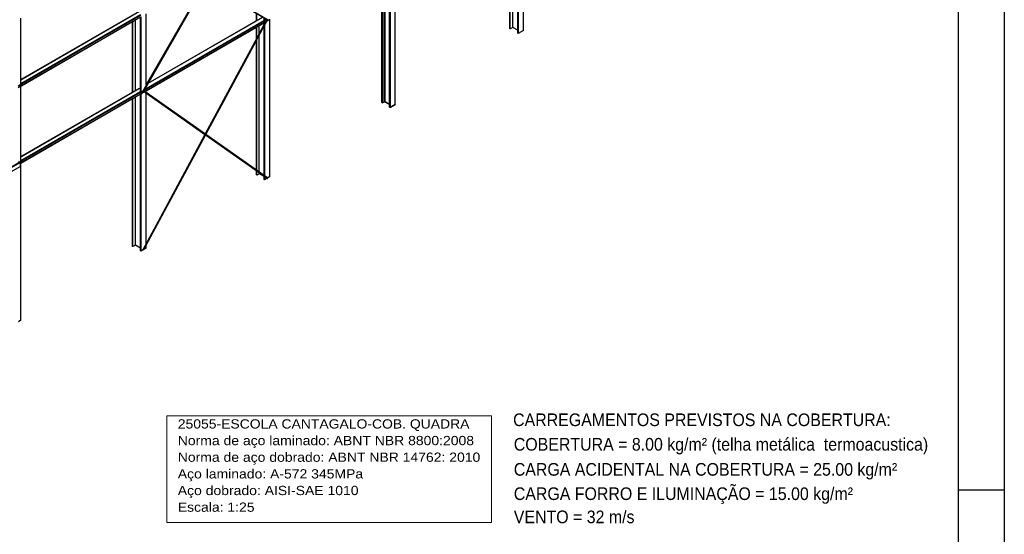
# Model space of a CAD drawing. Header units: millimetres. Extents: x 10 to 1250, y -62 to 528.
# Tile 664 of 909: x 608 to 630, y 497 to 508. Entities that reach past the tile are written whole.
import ezdxf
from ezdxf.enums import TextEntityAlignment as Align

# ---------------------------------------------------------------- set-up
doc = ezdxf.new("R2010")
doc.units = ezdxf.units.MM
doc.header["$LTSCALE"] = 0.05
doc.layers.add('FOLHA_PADRÃO', color=7, linetype='Continuous')
doc.layers.add('TABELAS', color=1, linetype='Continuous', lineweight=9)
doc.styles.add('CYPETXT', font='arial.ttf', dxfattribs={"height": 0.2})
doc.styles.get("Standard").update_dxf_attribs({"font": 'arial.ttf'})

# ---------------------------------------------------------------- blocks, each defined once
blk = doc.blocks.new('A1EST. 1500')
at = {"layer": 'FOLHA_PADRÃO', "color": 1, "linetype": 'Continuous'}
for p, q in [((150, 59.4), (150, 0)), ((149, 29.7), (150, 29.7))]:
    blk.add_line(p, q, dxfattribs=at)
at = {"layer": 'FOLHA_PADRÃO', "color": 6, "linetype": 'Continuous'}
blk.add_lwpolyline([(149, 58.4), (149, 1), (1, 1), (1, 58.4), (149, 58.4)], dxfattribs=at)

msp = doc.modelspace()

# ---------------------------------------------------------------- linework, layer by layer
at = {"color": 8}
for p, q in [((619.1393, 508.1461), (619.1393, 511.5595)), ((618.8474, 508.1833), (618.8474, 511.3791)), ((618.856, 508.1783), (618.856, 511.3841)), ((618.9102, 508.2096), (618.9102, 511.4153)), ((619.0169, 508.148), (619.0169, 511.477)), ((619.0256, 511.4847), (619.0256, 508.0805)), ((616.1497, 506.6094), (616.1497, 509.8216)), ((616.2481, 506.5525), (616.2481, 509.8784)), ((616.2568, 509.8862), (616.2568, 506.485)), ((616.3705, 506.5507), (616.3705, 509.9491)), ((616.0786, 506.5879), (616.0786, 509.7806)), ((616.0873, 509.7856), (616.0873, 506.5829)), ((616.1331, 506.6094), (616.1331, 509.812)), ((616.1361, 506.6075), (616.1361, 509.8137)), ((616.1432, 506.6082), (616.1432, 509.8179)), ((610.9246, 506.8358), (612.2601, 509.1711)), ((610.9251, 506.8354), (612.2607, 509.1708)), ((610.9257, 506.8351), (612.2615, 509.1706)), ((610.9264, 506.8347), (612.2622, 509.1705)), ((610.927, 506.8343), (612.2631, 509.1705)), ((610.9277, 506.834), (612.2639, 509.1705)), ((610.9283, 506.8336), (612.2648, 509.1705)), ((610.929, 506.8332), (612.2657, 509.1707)), ((610.9296, 506.8329), (612.2667, 509.1709)), ((610.9301, 506.8326), (612.2676, 509.1711)), ((610.9307, 506.8323), (612.2684, 509.1714)), ((610.9311, 506.832), (612.2693, 509.1718)), ((610.9315, 506.8318), (612.27, 509.1722)), ((610.9322, 506.8322), (612.27, 509.1714)), ((610.9329, 506.8326), (612.2699, 509.1706)), ((610.9334, 506.8331), (612.2698, 509.1698)), ((610.9842, 506.9456), (612.2577, 509.1725)), ((610.9842, 506.9453), (612.2579, 509.1724)), ((610.9842, 506.9448), (612.2581, 509.1723)), ((610.9842, 506.9441), (612.2583, 509.1721)), ((610.9842, 506.9433), (612.2587, 509.1719)), ((610.9842, 506.9423), (612.2591, 509.1717)), ((610.9842, 506.9412), (612.2596, 509.1714)), ((611.0122, 506.9948), (612.2577, 509.1725)), ((611.0328, 507.0067), (612.268, 509.1664)), ((613.5994, 508.3759), (612.268, 509.1665)), ((613.6001, 508.3757), (612.2681, 509.1667)), ((613.6008, 508.3756), (612.2683, 509.1669)), ((613.6017, 508.3755), (612.2685, 509.1672)), ((613.6025, 508.3755), (612.2687, 509.1676)), ((613.6034, 508.3756), (612.2689, 509.1681)), ((613.6043, 508.3757), (612.2692, 509.1686)), ((613.6052, 508.3759), (612.2695, 509.1692)), ((613.6061, 508.3762), (612.2698, 509.1698)), ((613.607, 508.3765), (612.2699, 509.1706)), ((612.27, 509.1722), (613.6085, 508.3773)), ((613.6078, 508.3769), (612.27, 509.1714)), ((608.2796, 507.082), (610.8433, 508.5621)), ((608.2796, 507.08), (610.8454, 508.5614)), ((608.2796, 506.9952), (610.8648, 508.4877)), ((608.2796, 506.9922), (610.8669, 508.486)), ((608.2796, 506.9886), (610.8688, 508.4835)), ((608.2796, 506.985), (610.87, 508.4806)), ((608.2796, 506.982), (610.8705, 508.4779)), ((608.2796, 507.0827), (610.6923, 508.4757)), ((608.2796, 506.9462), (610.8705, 508.442)), ((608.2796, 506.9442), (610.87, 508.4397)), ((608.2796, 507.0827), (608.2796, 508.4131)), ((608.2796, 506.9434), (610.6923, 508.3364)), ((610.6923, 508.3364), (610.7009, 508.3414)), ((610.6923, 506.81), (610.6923, 508.3364)), ((610.7009, 508.3414), (610.7551, 508.3727)), ((610.7009, 506.815), (610.7009, 508.3414)), ((610.7551, 508.3727), (610.8618, 508.4343)), ((610.7551, 506.8463), (610.7551, 508.3727)), ((610.8618, 506.8863), (610.8618, 508.4343)), ((610.8705, 508.442), (610.8705, 506.8122)), ((610.9842, 506.9786), (610.9842, 508.5049)), ((610.9842, 506.891), (613.5418, 508.3676)), ((610.9842, 506.888), (613.5439, 508.3659)), ((610.9842, 506.8844), (613.5458, 508.3634)), ((610.9842, 506.8809), (613.547, 508.3605)), ((610.9842, 506.8779), (613.5475, 508.3578)), ((611.0305, 507.0026), (613.5055, 508.4315)), ((611.0322, 507.0056), (613.5038, 508.4325)), ((611.0328, 507.0067), (613.3693, 508.3556)), ((612.2661, 505.8995), (613.5988, 508.3761)), ((612.2666, 505.8991), (613.5994, 508.3759)), ((612.2671, 505.8986), (613.6001, 508.3757)), ((612.2676, 505.8979), (613.6008, 508.3756)), ((612.2681, 505.8972), (613.6017, 508.3755)), ((612.2685, 505.8964), (613.6025, 508.3755)), ((612.2689, 505.8956), (613.6034, 508.3756)), ((612.2692, 505.8947), (613.6043, 508.3757)), ((612.2695, 505.8937), (613.6052, 508.3759)), ((612.2698, 505.8928), (613.6061, 508.3762)), ((612.2699, 505.8918), (613.607, 508.3765)), ((612.27, 505.8899), (613.6085, 508.3773)), ((612.27, 505.8908), (613.6078, 508.3769)), ((612.2707, 505.8903), (613.6089, 508.3772)), ((612.2713, 505.8908), (613.6092, 508.3771)), ((612.2719, 505.8913), (613.6094, 508.377)), ((613.3693, 508.3556), (613.3693, 508.5124)), ((613.3693, 508.3556), (613.3779, 508.3606)), ((613.3779, 508.3606), (613.3779, 508.5073)), ((613.3779, 508.3606), (613.4321, 508.3919)), ((613.5388, 508.3693), (613.5388, 508.4117)), ((613.5475, 508.4066), (613.5475, 508.3578)), ((613.5475, 508.3578), (613.5891, 508.3818)), ((613.5475, 508.3578), (613.5475, 508.3219)), ((613.5475, 508.2615), (613.5946, 508.3492)), ((613.5475, 508.3219), (613.5791, 508.3402)), ((613.5985, 508.3763), (613.5891, 508.3818)), ((613.5946, 508.3492), (613.6043, 508.3671)), ((613.5946, 508.3492), (613.6043, 508.3547)), ((613.5988, 508.3761), (613.5985, 508.3763)), ((613.6043, 508.3547), (613.6612, 508.3876)), ((613.6043, 508.3671), (613.6095, 508.3769)), ((613.6043, 508.3671), (613.6043, 508.3547)), ((613.6085, 508.3773), (613.6087, 508.3776)), ((613.6088, 508.3772), (613.6085, 508.3773)), ((613.6087, 508.3776), (613.6089, 508.378)), ((613.6087, 508.3776), (613.609, 508.3774)), ((613.6088, 508.3772), (613.609, 508.3774)), ((613.6089, 508.3772), (613.6088, 508.3772)), ((613.6092, 508.3771), (613.6089, 508.3772)), ((613.609, 508.3774), (613.6092, 508.3772)), ((613.6092, 508.3771), (613.6092, 508.3772)), ((613.6092, 508.3772), (613.6094, 508.3771)), ((613.6092, 508.3771), (613.6092, 508.3771)), ((613.6094, 508.377), (613.6092, 508.3771)), ((613.6094, 508.377), (613.6094, 508.3771)), ((613.6094, 508.3771), (613.6096, 508.377)), ((613.6095, 508.3769), (613.6094, 508.377)), ((613.6094, 508.377), (613.6094, 508.377)), ((613.6095, 508.3769), (613.6096, 508.377)), ((613.6096, 508.3769), (613.6095, 508.3769)), ((613.6096, 508.377), (613.6096, 508.3769)), ((613.6612, 504.9833), (613.6612, 508.3848)), ((610.9842, 506.842), (613.5475, 508.3219)), ((610.9842, 506.84), (613.547, 508.3197)), ((610.9842, 506.8393), (613.3693, 508.2163)), ((612.2638, 505.9011), (613.5444, 508.2809)), ((612.2639, 505.901), (613.5448, 508.2813)), ((612.2641, 505.9009), (613.5452, 508.2816)), ((612.2644, 505.9007), (613.5456, 508.2818)), ((612.2647, 505.9005), (613.5461, 508.2819)), ((612.2651, 505.9002), (613.5467, 508.2818)), ((612.2656, 505.8999), (613.5472, 508.2816)), ((613.3693, 508.2163), (613.3779, 508.2213)), ((613.3693, 507.9557), (613.3693, 508.2163)), ((613.3779, 508.2213), (613.4321, 508.2526)), ((613.3779, 507.9717), (613.3779, 508.2213)), ((613.4321, 508.2526), (613.5388, 508.3142)), ((613.4321, 508.0723), (613.5388, 508.2707)), ((613.4321, 508.0723), (613.4321, 508.2526)), ((613.4321, 508.047), (613.5388, 508.2454)), ((613.5388, 508.3142), (613.5458, 508.3182)), ((613.5388, 508.2707), (613.5388, 508.3142)), ((613.5388, 508.2707), (613.544, 508.2804)), ((613.5388, 508.2454), (613.5475, 508.2615)), ((613.5388, 505.0039), (613.5388, 508.2454)), ((613.5475, 508.3219), (613.5475, 508.2814)), ((613.5475, 508.2615), (613.5475, 504.9978)), ((618.856, 508.1783), (618.8474, 508.1833)), ((618.9102, 508.2096), (618.856, 508.1783)), ((619.0169, 508.148), (618.9102, 508.2096)), ((619.0169, 508.0855), (619.0169, 508.148)), ((619.1393, 508.1461), (619.0256, 508.0805)), ((612.2637, 505.9012), (613.3693, 507.9557)), ((612.2736, 505.8942), (613.3693, 507.9303)), ((613.3693, 507.9557), (613.3779, 507.9717)), ((613.3693, 507.9303), (613.3779, 507.9464)), ((613.3693, 505.1232), (613.3693, 507.9303)), ((613.3779, 507.9717), (613.4321, 508.0723)), ((613.3779, 507.9464), (613.4321, 508.047)), ((613.3779, 505.1171), (613.3779, 507.9464)), ((613.4321, 505.079), (613.4321, 508.047)), ((619.0256, 508.0805), (619.0169, 508.0855)), ((608.2796, 507.082), (608.2796, 507.0827)), ((608.2796, 507.08), (608.2796, 507.082)), ((608.2796, 506.9952), (608.2796, 507.08)), ((608.2227, 506.9492), (608.2796, 506.982)), ((608.2227, 506.9133), (608.2796, 506.9462)), ((608.2796, 506.9922), (608.2796, 506.9952)), ((608.2796, 506.9886), (608.2796, 506.9922)), ((608.2796, 506.985), (608.2796, 506.9886)), ((608.2796, 506.982), (608.2796, 506.985)), ((608.2796, 506.9462), (608.2796, 506.982)), ((608.2796, 506.9442), (608.2796, 506.9462)), ((608.2796, 506.9434), (608.2796, 506.9442)), ((608.2796, 505.4171), (608.2796, 506.9434)), ((608.2796, 505.4164), (610.8433, 506.8965)), ((608.2796, 505.4144), (610.8454, 506.8957)), ((610.7009, 506.815), (610.7551, 506.8463)), ((610.7551, 506.8463), (610.8414, 506.8961)), ((610.8618, 506.8238), (610.8618, 506.8863)), ((610.8705, 506.8122), (610.9273, 506.845)), ((610.9273, 506.845), (610.9306, 506.8469)), ((610.9273, 506.845), (610.9273, 506.8412)), ((610.9352, 506.836), (610.9469, 506.8563)), ((610.9469, 506.8563), (610.9842, 506.9215)), ((610.9469, 506.8563), (610.9842, 506.8779)), ((610.9842, 506.9215), (611.0305, 507.0026)), ((610.9842, 506.9786), (611.0122, 506.9948)), ((610.9842, 506.9778), (611.0116, 506.9937)), ((610.9842, 506.9758), (611.0099, 506.9907)), ((610.9842, 506.9457), (611.0099, 506.9907)), ((610.9842, 506.9778), (610.9842, 506.9786)), ((610.9842, 506.9758), (610.9842, 506.9778)), ((610.9842, 506.9457), (610.9842, 506.9758)), ((610.9842, 506.9456), (610.9842, 506.9457)), ((610.9842, 506.9453), (610.9842, 506.9456)), ((610.9842, 506.9448), (610.9842, 506.9453)), ((610.9842, 506.9441), (610.9842, 506.9448)), ((610.9842, 506.9433), (610.9842, 506.9441)), ((610.9842, 506.9423), (610.9842, 506.9433)), ((610.9842, 506.9412), (610.9842, 506.9423)), ((610.9842, 506.9406), (610.9842, 506.9412)), ((610.9842, 506.891), (610.9842, 506.9215)), ((610.9842, 506.888), (610.9842, 506.891)), ((610.9842, 506.8844), (610.9842, 506.888)), ((610.9842, 506.8809), (610.9842, 506.8844)), ((610.9842, 506.8779), (610.9842, 506.8809)), ((610.9842, 506.842), (610.9842, 506.8779)), ((611.0099, 506.9907), (611.0116, 506.9937)), ((611.0116, 506.9937), (611.0122, 506.9948)), ((611.0305, 507.0026), (611.0322, 507.0056)), ((611.0322, 507.0056), (611.0328, 507.0067)), ((608.2796, 505.3295), (610.8648, 506.8221)), ((608.2796, 505.3265), (610.8669, 506.8203)), ((608.2796, 505.3229), (610.8688, 506.8178)), ((608.2796, 505.3194), (610.87, 506.815)), ((608.2796, 505.3164), (610.8705, 506.8122)), ((608.2796, 505.4171), (610.6923, 506.81)), ((608.2796, 505.2805), (610.8705, 506.7764)), ((608.2796, 505.2785), (610.87, 506.7741)), ((608.2796, 505.2778), (610.6923, 506.6707)), ((610.6923, 506.81), (610.7009, 506.815)), ((610.6923, 506.6707), (610.7009, 506.6757)), ((610.6923, 503.475), (610.6923, 506.6707)), ((610.7009, 506.6757), (610.7551, 506.707)), ((610.7009, 503.47), (610.7009, 506.6757)), ((610.7551, 506.707), (610.8618, 506.7686)), ((610.7551, 503.5013), (610.7551, 506.707)), ((610.8618, 506.7686), (610.8688, 506.7727)), ((610.8618, 503.4396), (610.8618, 506.7686)), ((610.8705, 506.8122), (610.8705, 506.7764)), ((610.8705, 506.7764), (610.9273, 506.8092)), ((610.8705, 506.7764), (610.8705, 503.3721)), ((610.9244, 506.829), (610.9242, 506.8291)), ((610.9243, 506.8359), (610.9246, 506.8358)), ((610.925, 506.8288), (610.9244, 506.829)), ((610.9273, 506.827), (610.9244, 506.829)), ((610.9246, 506.8358), (610.9251, 506.8354)), ((612.261, 505.8887), (610.925, 506.8288)), ((610.9256, 506.8286), (610.925, 506.8288)), ((610.9251, 506.8354), (610.9257, 506.8351)), ((612.2617, 505.8885), (610.9256, 506.8286)), ((610.9263, 506.8286), (610.9256, 506.8286)), ((610.9257, 506.8351), (610.9264, 506.8347)), ((612.2624, 505.8883), (610.9263, 506.8286)), ((610.9269, 506.8286), (610.9263, 506.8286)), ((610.9264, 506.8347), (610.927, 506.8343)), ((610.9276, 506.8287), (610.9269, 506.8286)), ((612.2633, 505.8883), (610.9269, 506.8286)), ((610.927, 506.8343), (610.9273, 506.8342)), ((610.9273, 506.8342), (610.9277, 506.834)), ((610.9273, 506.827), (610.9273, 506.8092)), ((610.9412, 506.8172), (610.9273, 506.827)), ((610.9273, 506.8092), (610.9412, 506.8172)), ((610.9282, 506.8289), (610.9276, 506.8287)), ((612.2641, 505.8883), (610.9276, 506.8287)), ((610.9277, 506.834), (610.9283, 506.8336)), ((610.9289, 506.8292), (610.9282, 506.8289)), ((612.265, 505.8883), (610.9282, 506.8289)), ((610.9283, 506.8336), (610.929, 506.8332)), ((610.9295, 506.8296), (610.9289, 506.8292)), ((612.2659, 505.8884), (610.9289, 506.8292)), ((610.929, 506.8332), (610.9296, 506.8329)), ((610.9301, 506.8301), (610.9295, 506.8296)), ((612.2668, 505.8886), (610.9295, 506.8296)), ((610.9296, 506.8329), (610.9301, 506.8326)), ((610.9301, 506.8326), (610.9307, 506.8323)), ((610.9306, 506.8306), (610.9301, 506.8301)), ((612.2676, 505.8889), (610.9301, 506.8301)), ((610.9311, 506.8312), (610.9306, 506.8306)), ((612.2685, 505.8892), (610.9306, 506.8306)), ((610.9307, 506.8323), (610.9311, 506.832)), ((610.9311, 506.832), (610.9315, 506.8318)), ((610.9315, 506.8318), (610.9311, 506.8312)), ((612.2693, 505.8895), (610.9311, 506.8312)), ((610.9315, 506.8318), (612.27, 505.8899)), ((612.27, 505.8908), (610.9322, 506.8322)), ((612.2699, 505.8918), (610.9329, 506.8326)), ((612.2698, 505.8928), (610.9334, 506.8331)), ((610.9338, 506.8336), (610.9342, 506.8341)), ((612.2695, 505.8937), (610.9338, 506.8336)), ((610.9342, 506.8341), (610.9344, 506.8346)), ((612.2692, 505.8947), (610.9342, 506.8341)), ((610.9344, 506.8346), (610.9347, 506.835)), ((612.2689, 505.8956), (610.9344, 506.8346)), ((610.9347, 506.835), (610.9349, 506.8354)), ((612.2685, 505.8964), (610.9347, 506.835)), ((610.9349, 506.8354), (610.935, 506.8356)), ((612.2681, 505.8972), (610.9349, 506.8354)), ((610.935, 506.8356), (610.9351, 506.8358)), ((612.2676, 505.8979), (610.935, 506.8356)), ((610.9351, 506.8358), (610.9352, 506.8359)), ((612.2671, 505.8986), (610.9351, 506.8358)), ((610.9526, 506.8238), (610.9352, 506.836)), ((610.9352, 506.8359), (610.9352, 506.836)), ((612.2637, 505.9012), (610.9352, 506.8359)), ((610.9842, 506.7869), (610.9412, 506.8172)), ((610.9526, 506.8238), (610.9842, 506.842)), ((610.9842, 506.8016), (610.9526, 506.8238)), ((610.9842, 506.84), (610.9842, 506.842)), ((610.9842, 506.8393), (610.9842, 506.84)), ((610.9842, 506.8016), (610.9842, 506.8393)), ((612.2637, 505.9012), (610.9842, 506.8016)), ((610.9842, 503.5233), (610.9842, 506.7869)), ((610.9842, 506.7869), (610.9842, 506.7869)), ((612.258, 505.8906), (610.9842, 506.7869)), ((612.258, 505.8906), (610.9842, 506.7869)), ((616.0718, 506.6789), (616.0786, 506.6828)), ((616.3705, 506.6456), (616.3773, 506.6495)), ((616.0786, 506.5879), (616.0759, 506.5864)), ((616.0786, 506.5848), (616.0759, 506.5864)), ((616.0786, 506.5848), (616.0786, 506.5879)), ((616.0873, 506.5798), (616.0786, 506.5848)), ((616.0873, 506.5829), (616.1331, 506.6094)), ((616.0873, 506.5798), (616.0873, 506.5829)), ((616.0886, 506.5806), (616.0873, 506.5829)), ((616.0886, 506.5806), (616.0873, 506.5798)), ((616.0873, 506.5798), (616.09, 506.5783)), ((616.09, 506.5783), (616.0886, 506.5806)), ((616.09, 506.5783), (616.1358, 506.6047)), ((616.1345, 506.6069), (616.1331, 506.6094)), ((616.1361, 506.6075), (616.1345, 506.6069)), ((616.1358, 506.6047), (616.1345, 506.6069)), ((616.1432, 506.6082), (616.1361, 506.6075)), ((616.1482, 506.6067), (616.1432, 506.6082)), ((616.147, 506.6047), (616.1482, 506.6067)), ((616.147, 506.6047), (616.2481, 506.5463)), ((616.1482, 506.6067), (616.1497, 506.6094)), ((616.1497, 506.6094), (616.2481, 506.5525)), ((616.2481, 506.49), (616.2455, 506.4885)), ((616.2481, 506.4869), (616.2455, 506.4885)), ((616.2481, 506.5463), (616.2481, 506.5525)), ((616.2481, 506.49), (616.2481, 506.5463)), ((616.2481, 506.4869), (616.2481, 506.49)), ((616.2568, 506.4819), (616.2481, 506.4869)), ((616.25, 506.576), (616.2568, 506.5799)), ((616.2568, 506.485), (616.3705, 506.5507)), ((616.2568, 506.4819), (616.2568, 506.485)), ((616.2581, 506.4827), (616.2568, 506.485)), ((616.2581, 506.4827), (616.2568, 506.4819)), ((616.2568, 506.4819), (616.2595, 506.4804)), ((616.2595, 506.4804), (616.2581, 506.4827)), ((616.2595, 506.4804), (616.3732, 506.546)), ((616.3732, 506.546), (616.3705, 506.5507)), ((610.9244, 503.4062), (612.2604, 505.8889)), ((610.925, 503.4059), (612.261, 505.8887)), ((610.9256, 503.4056), (612.2617, 505.8885)), ((610.9263, 503.4052), (612.2624, 505.8883)), ((610.9269, 503.4049), (612.2633, 505.8883)), ((610.9276, 503.4045), (612.2641, 505.8883)), ((610.9282, 503.4041), (612.265, 505.8883)), ((610.9289, 503.4038), (612.2659, 505.8884)), ((610.9295, 503.4035), (612.2668, 505.8886)), ((610.9301, 503.4032), (612.2676, 505.8889)), ((610.9306, 503.4029), (612.2685, 505.8892)), ((610.9311, 503.4027), (612.2693, 505.8895)), ((610.9315, 503.4025), (612.27, 505.8899)), ((610.9319, 503.4023), (612.27, 505.889)), ((610.9322, 503.4022), (612.2699, 505.8882)), ((610.9324, 503.4021), (612.2698, 505.8874)), ((610.9842, 503.5233), (612.258, 505.8906)), ((610.9842, 503.5231), (612.2581, 505.8905)), ((610.9842, 503.5228), (612.2582, 505.8904)), ((610.9842, 503.5223), (612.2584, 505.8903)), ((610.9842, 503.5216), (612.2587, 505.8901)), ((610.9842, 503.5207), (612.259, 505.8899)), ((610.9842, 503.5197), (612.2594, 505.8896)), ((610.9842, 503.5185), (612.2598, 505.8892)), ((610.9842, 503.4979), (612.2679, 505.8836)), ((612.2581, 505.8905), (612.258, 505.8906)), ((612.2582, 505.8904), (612.2581, 505.8905)), ((612.2584, 505.8903), (612.2582, 505.8904)), ((612.2587, 505.8901), (612.2584, 505.8903)), ((612.259, 505.8899), (612.2587, 505.8901)), ((612.2594, 505.8896), (612.259, 505.8899)), ((612.2598, 505.8892), (612.2594, 505.8896)), ((612.2598, 505.8892), (612.2599, 505.8893)), ((612.2604, 505.8889), (612.2598, 505.8892)), ((612.2638, 505.9011), (612.2637, 505.9012)), ((612.2639, 505.901), (612.2638, 505.9011)), ((612.2641, 505.9009), (612.2639, 505.901)), ((612.2644, 505.9007), (612.2641, 505.9009)), ((612.2647, 505.9005), (612.2644, 505.9007)), ((612.2651, 505.9002), (612.2647, 505.9005)), ((612.2656, 505.8999), (612.2651, 505.9002)), ((612.2661, 505.8995), (612.2656, 505.8999)), ((612.2661, 505.8995), (612.2666, 505.8991)), ((612.2679, 505.8836), (612.268, 505.8837)), ((613.3693, 505.1086), (612.2679, 505.8836)), ((613.3693, 505.1086), (612.2679, 505.8836)), ((612.2679, 505.8836), (612.2679, 505.8836)), ((612.268, 505.8837), (612.2681, 505.884)), ((613.602, 504.945), (612.268, 505.8837)), ((612.2681, 505.884), (612.2683, 505.8842)), ((613.6026, 504.9449), (612.2681, 505.884)), ((612.2683, 505.8842), (612.2684, 505.8846)), ((613.6033, 504.9448), (612.2683, 505.8842)), ((612.2684, 505.8846), (612.2687, 505.885)), ((613.6039, 504.9449), (612.2684, 505.8846)), ((612.2687, 505.885), (612.2689, 505.8855)), ((613.6046, 504.945), (612.2687, 505.885)), ((612.2689, 505.8855), (612.2692, 505.8861)), ((613.6052, 504.9452), (612.2689, 505.8855)), ((612.2692, 505.8861), (612.2695, 505.8867)), ((613.6059, 504.9455), (612.2692, 505.8861)), ((613.6065, 504.9459), (612.2695, 505.8867)), ((613.6071, 504.9463), (612.2698, 505.8874)), ((613.6076, 504.9469), (612.2699, 505.8882)), ((612.27, 505.8899), (613.6085, 504.9481)), ((613.6081, 504.9474), (612.27, 505.889)), ((613.6089, 504.9487), (612.2707, 505.8903)), ((613.6092, 504.9494), (612.2713, 505.8908)), ((613.6094, 504.9501), (612.2719, 505.8913)), ((612.2723, 505.8918), (612.2726, 505.8923)), ((613.6095, 504.9508), (612.2723, 505.8918)), ((612.2726, 505.8923), (612.2729, 505.8928)), ((613.6096, 504.9515), (612.2726, 505.8923)), ((612.2729, 505.8928), (612.2731, 505.8932)), ((613.6096, 504.9522), (612.2729, 505.8928)), ((612.2731, 505.8932), (612.2733, 505.8936)), ((613.6094, 504.9529), (612.2731, 505.8932)), ((612.2733, 505.8936), (612.2734, 505.8939)), ((613.6092, 504.9535), (612.2733, 505.8936)), ((612.2734, 505.8939), (612.2735, 505.8941)), ((613.609, 504.9541), (612.2734, 505.8939)), ((612.2735, 505.8941), (612.2736, 505.8942)), ((613.6086, 504.9546), (612.2735, 505.8941)), ((613.3693, 505.1232), (612.2736, 505.8942)), ((613.3693, 505.1232), (612.2736, 505.8942)), ((612.2736, 505.8942), (612.2736, 505.8942)), ((608.2796, 505.4164), (608.2796, 505.4171)), ((608.2796, 505.4144), (608.2796, 505.4164)), ((608.2796, 505.3295), (608.2796, 505.4144)), ((605.5936, 503.7614), (608.2595, 505.3005)), ((605.5958, 503.7596), (608.2617, 505.2988)), ((605.5976, 503.7571), (608.2635, 505.2963)), ((605.5989, 503.7543), (608.2647, 505.2934)), ((605.5989, 503.6644), (608.2647, 505.2036)), ((605.5993, 503.7515), (608.2652, 505.2907)), ((605.5993, 503.6667), (608.2652, 505.2058)), ((608.1659, 505.1458), (608.2635, 505.2021)), ((608.2284, 505.3185), (608.2558, 505.3026)), ((608.2558, 505.3026), (608.2796, 505.3164)), ((608.2558, 505.3026), (608.2595, 505.3005)), ((608.2595, 505.3005), (608.2617, 505.2988)), ((608.2617, 505.2988), (608.2635, 505.2963)), ((608.2635, 505.2963), (608.2647, 505.2934)), ((608.2647, 505.2036), (608.2635, 505.2021)), ((608.2647, 505.2934), (608.2652, 505.2907)), ((608.2652, 505.2058), (608.2647, 505.2036)), ((608.2652, 505.2907), (608.2652, 505.2722)), ((608.2652, 505.2722), (608.2796, 505.2805)), ((608.2652, 505.2722), (608.2652, 505.2058)), ((608.2796, 505.3265), (608.2796, 505.3295)), ((608.2796, 505.3229), (608.2796, 505.3265)), ((608.2796, 505.3194), (608.2796, 505.3229)), ((608.2796, 505.3164), (608.2796, 505.3194)), ((608.2796, 505.2805), (608.2796, 505.3164)), ((608.2796, 505.2785), (608.2796, 505.2805)), ((608.2796, 505.2778), (608.2796, 505.2785)), ((608.2796, 501.8763), (608.2796, 505.2778)), ((613.3779, 505.1171), (613.3693, 505.1232)), ((613.3693, 505.0206), (613.3693, 505.1086)), ((613.3693, 505.1086), (613.3693, 505.1086)), ((613.3779, 505.1025), (613.3693, 505.1086)), ((613.3779, 505.1025), (613.3693, 505.1086)), ((613.3779, 505.0156), (613.3693, 505.0206)), ((613.4321, 505.079), (613.3779, 505.1171)), ((613.3779, 505.0156), (613.3779, 505.1025)), ((613.3779, 505.1025), (613.3779, 505.1025)), ((613.4321, 505.0644), (613.3779, 505.1025)), ((613.4321, 505.0644), (613.3779, 505.1025)), ((613.4321, 505.0468), (613.3779, 505.0156)), ((613.5388, 505.0039), (613.4321, 505.079)), ((613.4321, 505.0468), (613.4321, 505.0644)), ((613.4321, 505.0644), (613.4321, 505.0644)), ((613.5388, 504.9893), (613.4321, 505.0644)), ((613.5388, 504.9893), (613.4321, 505.0644)), ((613.5388, 504.9852), (613.4321, 505.0468)), ((613.5475, 504.9978), (613.5388, 505.0039)), ((613.5467, 504.9838), (613.5388, 504.9893)), ((613.5388, 504.9852), (613.5388, 504.9893)), ((613.5388, 504.9227), (613.5388, 504.9852)), ((613.5472, 504.9834), (613.5467, 504.9838)), ((613.5475, 504.9832), (613.5472, 504.9834)), ((613.6077, 504.9554), (613.5475, 504.9978)), ((613.5475, 504.9832), (613.5475, 504.9177)), ((613.5986, 504.9472), (613.5475, 504.9832)), ((613.5986, 504.9472), (613.5475, 504.9177)), ((613.5986, 504.9472), (613.5986, 504.9472)), ((613.6004, 504.946), (613.5986, 504.9472)), ((613.6004, 504.946), (613.5986, 504.9472)), ((613.6004, 504.946), (613.6004, 504.946)), ((613.6004, 504.946), (613.6009, 504.9456)), ((613.6009, 504.9456), (613.6014, 504.9453)), ((613.6014, 504.9453), (613.602, 504.945)), ((613.602, 504.945), (613.6026, 504.9449)), ((613.6026, 504.9449), (613.6033, 504.9448)), ((613.6033, 504.9448), (613.6039, 504.9449)), ((613.6039, 504.9449), (613.6046, 504.945)), ((613.6046, 504.945), (613.6052, 504.9452)), ((613.6052, 504.9452), (613.6059, 504.9455)), ((613.6059, 504.9455), (613.6065, 504.9459)), ((613.6065, 504.9459), (613.6071, 504.9463)), ((613.6071, 504.9463), (613.6076, 504.9469)), ((613.6076, 504.9469), (613.6081, 504.9474)), ((613.6082, 504.9551), (613.6077, 504.9554)), ((613.6081, 504.9474), (613.6085, 504.9481)), ((613.6086, 504.9546), (613.6082, 504.9551)), ((613.6085, 504.9481), (613.6089, 504.9487)), ((613.609, 504.9541), (613.6086, 504.9546)), ((613.6089, 504.9487), (613.6092, 504.9494)), ((613.6092, 504.9535), (613.609, 504.9541)), ((613.6093, 504.9534), (613.6092, 504.9535)), ((613.6092, 504.9494), (613.6094, 504.9501)), ((613.6612, 504.9833), (613.6093, 504.9534)), ((613.6094, 504.9529), (613.6093, 504.9534)), ((613.6096, 504.9522), (613.6094, 504.9529)), ((613.6094, 504.9501), (613.6095, 504.9508)), ((613.6095, 504.9508), (613.6096, 504.9515)), ((613.6096, 504.9515), (613.6096, 504.9522)), ((613.5475, 504.9177), (613.5388, 504.9227)), ((610.7009, 503.47), (610.6923, 503.475)), ((610.7551, 503.5013), (610.7009, 503.47)), ((610.8618, 503.4396), (610.7551, 503.5013)), ((610.8618, 503.3771), (610.8618, 503.4396)), ((610.9372, 503.4106), (610.9842, 503.4979)), ((610.9842, 503.4378), (610.9372, 503.4106)), ((610.9842, 503.5231), (610.9842, 503.5233)), ((610.9842, 503.5228), (610.9842, 503.5231)), ((610.9842, 503.5223), (610.9842, 503.5228)), ((610.9842, 503.5216), (610.9842, 503.5223)), ((610.9842, 503.5207), (610.9842, 503.5216)), ((610.9842, 503.5197), (610.9842, 503.5207)), ((610.9842, 503.5185), (610.9842, 503.5197)), ((610.9842, 503.5179), (610.9842, 503.5185)), ((610.9842, 503.4378), (610.9842, 503.4979)), ((610.8705, 503.3721), (610.8618, 503.3771)), ((610.927, 503.4048), (610.8705, 503.3721)), ((610.9242, 503.4064), (610.9244, 503.4062)), ((610.9244, 503.4062), (610.925, 503.4059)), ((610.925, 503.4059), (610.9256, 503.4056)), ((610.9256, 503.4056), (610.9263, 503.4052)), ((610.9263, 503.4052), (610.9269, 503.4049)), ((610.9269, 503.4049), (610.927, 503.4048)), ((610.927, 503.4048), (610.9276, 503.4045)), ((610.9276, 503.4045), (610.9282, 503.4041)), ((610.9282, 503.4041), (610.9289, 503.4038)), ((610.9289, 503.4038), (610.9295, 503.4035)), ((610.9295, 503.4035), (610.9301, 503.4032)), ((610.9301, 503.4032), (610.9306, 503.4029)), ((610.9306, 503.4029), (610.9311, 503.4027)), ((610.9311, 503.4027), (610.9315, 503.4025)), ((610.9315, 503.4025), (610.9319, 503.4023)), ((610.9319, 503.4023), (610.9322, 503.4022)), ((610.9322, 503.4022), (610.9324, 503.4021)), ((610.9324, 503.4021), (610.9325, 503.4021)), ((610.9325, 503.4021), (610.9326, 503.4021)), ((610.9326, 503.4021), (610.9372, 503.4106)), ((608.2796, 501.8763), (608.2277, 501.8463))]:
    msp.add_line(p, q, dxfattribs=at)
at = {"layer": 'TABELAS'}
msp.add_lwpolyline([(611.4306, 497.5012), (618.4476, 497.5012), (618.4476, 499.8112), (611.4306, 499.8112), (611.4306, 497.5012)], close=True, dxfattribs=at)

# ---------------------------------------------------------------- block references
msp.add_blockref('A1EST. 1500', (479.5318, 468.508))

# ---------------------------------------------------------------- texts
at = {"color": 2, "width": 0.9}
for s, p in [('CARREGAMENTOS PREVISTOS NA COBERTURA:', (618.9164, 499.5884)), ('COBERTURA = 8.00 kg/m² (telha metálica  termoacustica) ', (618.9315, 499.0584)), ('CARGA ACIDENTAL NA COBERTURA = 25.00 kg/m²', (618.9315, 498.5158)), ('CARGA FORRO E ILUMINAÇÃO = 15.00 kg/m²', (618.9315, 497.9899)), ('VENTO = 32 m/s', (618.9315, 497.4888))]:
    msp.add_text(s, height=0.273615, dxfattribs=at).set_placement(p)
at = {"layer": 'TABELAS', "style": 'CYPETXT'}
for s, width, p, p2 in [('25055-ESCOLA CANTAGALO-COB. QUADRA', 1.076695, (611.6706, 499.5362), (617.9736, 499.5362)), ('Norma de aço laminado: ABNT NBR 8800:2008', 1.079121, (611.6706, 499.1762), (618.0726, 499.1762)), ('Norma de aço dobrado: ABNT NBR 14762: 2010', 1.079218, (611.6706, 498.8162), (618.2076, 498.8162)), ('Aço laminado: A-572 345MPa', 1.078932, (611.6706, 498.4562), (615.6756, 498.4562)), ('Aço dobrado: AISI-SAE 1010', 1.079315, (611.6706, 498.0962), (615.5766, 498.0962)), ('Escala: 1:25', 1.078917, (611.6706, 497.7362), (613.3296, 497.7362))]:
    msp.add_text(s, height=0.2, dxfattribs=dict(at, width=width)).set_placement(p, p2, align=Align.FIT)

doc.saveas('drawing.dxf')
